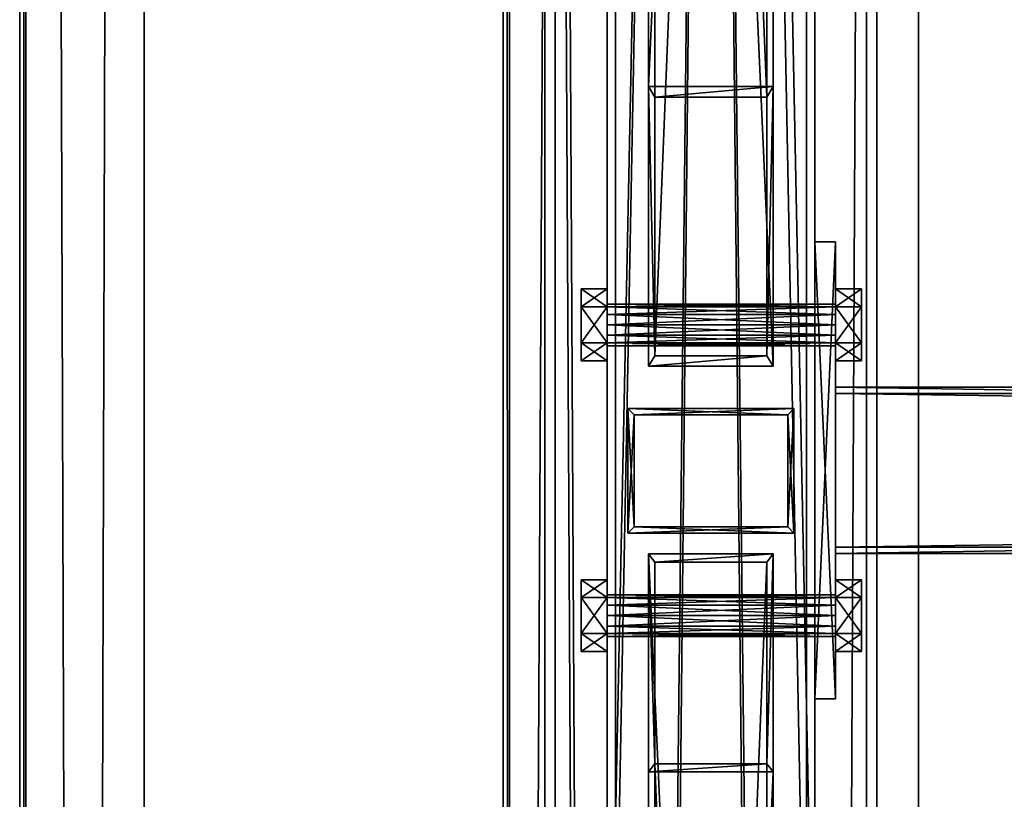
# Model space of a CAD drawing. Header units: millimetres. Extents: x -333 to 67333, y -930 to 39730.
# Tile 828 of 1056: x -333 to 141, y 32542 to 32917. Entities that reach past the tile are written whole.
import ezdxf

# ---------------------------------------------------------------- set-up
doc = ezdxf.new("R2010")
doc.units = ezdxf.units.MM
for name, color, linetype in [('13', 7, 'Continuous'), ('2', 7, 'Continuous'), ('3', 7, 'Continuous'), ('5', 7, 'Continuous'), ('6', 7, 'Continuous'), ('8', 7, 'Continuous'), ('95', 7, 'Continuous'), ('99', 7, 'Continuous')]:
    doc.layers.add(name, color=color, linetype=linetype)

msp = doc.modelspace()

# ---------------------------------------------------------------- meshes
at = {"layer": '13', "color": 30}
mesh = msp.add_polyface(dxfattribs=at)
corners = [(-332.99, 19390.98, 7560.75), (-332.99, 19378.52, 7502.06), (-332.99, 39710.84, 3185.56), (-332.99, 39723.3, 3244.25), (-329.99, 19378.52, 7502.06), (-329.99, 39710.84, 3185.56), (-329.99, 19390.35, 7557.82), (-329.99, 39722.68, 3241.32), (-272.99, 19390.35, 7557.82), (-272.99, 39722.68, 3241.32), (-272.99, 19390.98, 7560.75), (-272.99, 39723.3, 3244.25)]
mesh.append_faces([[corners[k] for k in face] for face in [(0, 2, 3, 3), (1, 5, 2, 2), (4, 7, 5, 5), (6, 9, 7, 7), (8, 11, 9, 9), (10, 3, 11, 11), (0, 4, 1, 1), (8, 0, 10, 10), (7, 2, 5, 5)]], dxfattribs={"vtx0": -1, "color": 30})
mesh.append_faces([[corners[k] for k in face] for face in [(4, 0, 6, 6), (6, 0, 8, 8), (3, 7, 11, 11)]], dxfattribs={"vtx0": -1, "vtx1": -1, "color": 30})
mesh.append_faces([[corners[k] for k in face] for face in [(7, 3, 2, 2)]], dxfattribs={"vtx0": -1, "vtx2": -1, "vtx3": -1, "color": 30})
mesh.append_faces([[corners[k] for k in face] for face in [(9, 11, 7, 7)]], dxfattribs={"vtx1": -1, "color": 30})
mesh.append_faces([[corners[k] for k in face] for face in [(0, 1, 2, 2), (1, 4, 5, 5), (4, 6, 7, 7), (6, 8, 9, 9), (8, 10, 11, 11), (10, 0, 3, 3)]], dxfattribs={"vtx2": -1, "vtx3": -1, "color": 30})
mesh = msp.add_polyface(dxfattribs=at)
corners = [(-100, 29475, 2980), (-50, 29475, 2980), (-50, 38614.7, 2980), (-100, 38614.7, 2980), (-50, 29475, 2983), (-50, 38614.7, 2983), (-97, 29475, 2983), (-97, 38614.7, 2983), (-97, 29475, 3030), (-97, 38614.7, 3030), (-100, 29475, 3030), (-100, 38614.7, 3030)]
mesh.append_faces([[corners[k] for k in face] for face in [(0, 2, 3, 3), (1, 5, 2, 2), (4, 7, 5, 5), (6, 9, 7, 7), (8, 11, 9, 9), (10, 3, 11, 11), (0, 4, 1, 1), (8, 0, 10, 10), (7, 2, 5, 5)]], dxfattribs={"vtx0": -1, "color": 30})
mesh.append_faces([[corners[k] for k in face] for face in [(4, 0, 6, 6), (6, 0, 8, 8), (3, 7, 11, 11)]], dxfattribs={"vtx0": -1, "vtx1": -1, "color": 30})
mesh.append_faces([[corners[k] for k in face] for face in [(7, 3, 2, 2)]], dxfattribs={"vtx0": -1, "vtx2": -1, "vtx3": -1, "color": 30})
mesh.append_faces([[corners[k] for k in face] for face in [(9, 11, 7, 7)]], dxfattribs={"vtx1": -1, "color": 30})
mesh.append_faces([[corners[k] for k in face] for face in [(0, 1, 2, 2), (1, 4, 5, 5), (4, 6, 7, 7), (6, 8, 9, 9), (8, 10, 11, 11), (10, 0, 3, 3)]], dxfattribs={"vtx2": -1, "vtx3": -1, "color": 30})
at = {"layer": '2', "color": 20}
mesh = msp.add_polyface(dxfattribs=at)
corners = [(-37, 32672.7, 4366.64), (-37, 32726.7, 4355.16), (-37, 32726.7, 3080), (-37, 32672.7, 3080), (37, 32726.7, 4355.16), (37, 32726.7, 3080), (37, 32672.7, 4366.64), (37, 32672.7, 3080), (-40, 32669.7, 4367.28), (40, 32669.7, 4367.28), (40, 32669.7, 3080), (-40, 32669.7, 3080), (40, 32729.7, 4354.52), (40, 32729.7, 3080), (-40, 32729.7, 4354.52), (-40, 32729.7, 3080)]
mesh.append_faces([[corners[k] for k in face] for face in [(0, 2, 3, 3), (1, 5, 2, 2), (4, 7, 5, 5), (6, 3, 7, 7), (8, 10, 11, 11), (9, 13, 10, 10), (12, 15, 13, 13), (14, 11, 15, 15)]], dxfattribs={"vtx0": -1, "color": 20})
mesh.append_faces([[corners[k] for k in face] for face in [(9, 6, 12, 12), (6, 8, 0, 0), (0, 8, 1, 1), (12, 4, 14, 14), (4, 12, 6, 6), (14, 1, 8, 8), (11, 3, 15, 15), (3, 10, 7, 7), (7, 10, 5, 5), (15, 2, 13, 13), (2, 15, 3, 3), (13, 5, 10, 10)]], dxfattribs={"vtx0": -1, "vtx1": -1, "color": 20})
mesh.append_faces([[corners[k] for k in face] for face in [(6, 9, 8, 8), (14, 4, 1, 1), (3, 11, 10, 10), (13, 2, 5, 5)]], dxfattribs={"vtx0": -1, "vtx2": -1, "vtx3": -1, "color": 20})
mesh.append_faces([[corners[k] for k in face] for face in [(0, 1, 2, 2), (1, 4, 5, 5), (4, 6, 7, 7), (6, 0, 3, 3), (8, 9, 10, 10), (9, 12, 13, 13), (12, 14, 15, 15), (14, 8, 11, 11)]], dxfattribs={"vtx2": -1, "vtx3": -1, "color": 20})
at = {"layer": '3', "color": 91}
mesh = msp.add_polyface(dxfattribs=at)
corners = [(60, 32663, 2983), (60, 32737, 2983), (5440, 32737, 2983), (5440, 32663, 2983), (60, 32737, 3057), (5440, 32737, 3057), (60, 32663, 3057), (5440, 32663, 3057), (60, 32660, 2980), (60, 32660, 3060), (5440, 32660, 3060), (5440, 32660, 2980), (60, 32740, 3060), (5440, 32740, 3060), (60, 32740, 2980), (5440, 32740, 2980)]
mesh.append_faces([[corners[k] for k in face] for face in [(0, 2, 3, 3), (1, 5, 2, 2), (4, 7, 5, 5), (6, 3, 7, 7), (8, 10, 11, 11), (9, 13, 10, 10), (12, 15, 13, 13), (14, 11, 15, 15)]], dxfattribs={"vtx0": -1, "color": 91})
mesh.append_faces([[corners[k] for k in face] for face in [(9, 6, 12, 12), (6, 8, 0, 0), (0, 8, 1, 1), (12, 4, 14, 14), (4, 12, 6, 6), (14, 1, 8, 8), (11, 3, 15, 15), (3, 10, 7, 7), (7, 10, 5, 5), (15, 2, 13, 13), (2, 15, 3, 3), (13, 5, 10, 10)]], dxfattribs={"vtx0": -1, "vtx1": -1, "color": 91})
mesh.append_faces([[corners[k] for k in face] for face in [(6, 9, 8, 8), (14, 4, 1, 1), (3, 11, 10, 10), (13, 2, 5, 5)]], dxfattribs={"vtx0": -1, "vtx2": -1, "vtx3": -1, "color": 91})
mesh.append_faces([[corners[k] for k in face] for face in [(0, 1, 2, 2), (1, 4, 5, 5), (4, 6, 7, 7), (6, 0, 3, 3), (8, 9, 10, 10), (9, 12, 13, 13), (12, 14, 15, 15), (14, 8, 11, 11)]], dxfattribs={"vtx2": -1, "vtx3": -1, "color": 91})
at = {"layer": '5', "color": 131}
mesh = msp.add_polyface(dxfattribs=at)
corners = [(-46, 38614.7, 2984), (46, 38614.7, 2984), (46, 29415, 2984), (-46, 29415, 2984), (46, 38614.7, 3076), (46, 29415, 3076), (-46, 38614.7, 3076), (-46, 29415, 3076), (-50, 38614.7, 2980), (-50, 38614.7, 3080), (-50, 29415, 3080), (-50, 29415, 2980), (50, 38614.7, 3080), (50, 29415, 3080), (50, 38614.7, 2980), (50, 29415, 2980)]
mesh.append_faces([[corners[k] for k in face] for face in [(0, 2, 3, 3), (1, 5, 2, 2), (4, 7, 5, 5), (6, 3, 7, 7), (8, 10, 11, 11), (9, 13, 10, 10), (12, 15, 13, 13), (14, 11, 15, 15)]], dxfattribs={"vtx0": -1, "color": 131})
mesh.append_faces([[corners[k] for k in face] for face in [(9, 6, 12, 12), (6, 8, 0, 0), (0, 8, 1, 1), (12, 4, 14, 14), (4, 12, 6, 6), (14, 1, 8, 8), (11, 3, 15, 15), (3, 10, 7, 7), (7, 10, 5, 5), (15, 2, 13, 13), (2, 15, 3, 3), (13, 5, 10, 10)]], dxfattribs={"vtx0": -1, "vtx1": -1, "color": 131})
mesh.append_faces([[corners[k] for k in face] for face in [(6, 9, 8, 8), (14, 4, 1, 1), (3, 11, 10, 10), (13, 2, 5, 5)]], dxfattribs={"vtx0": -1, "vtx2": -1, "vtx3": -1, "color": 131})
mesh.append_faces([[corners[k] for k in face] for face in [(0, 1, 2, 2), (1, 4, 5, 5), (4, 6, 7, 7), (6, 0, 3, 3), (8, 9, 10, 10), (9, 12, 13, 13), (12, 14, 15, 15), (14, 8, 11, 11)]], dxfattribs={"vtx2": -1, "vtx3": -1, "color": 131})
at = {"layer": '6', "color": 2}
mesh = msp.add_polyface(dxfattribs=at)
corners = [(75, 30885.22, 4751.68), (-75, 30885.22, 4751.68), (-75, 38624.7, 3106.65), (75, 38624.7, 3106.65), (-75, 30916.41, 4898.4), (-75, 38774.7, 3228.12), (75, 30916.41, 4898.4), (75, 38774.7, 3228.12), (80, 30884.18, 4746.79), (80, 30917.45, 4903.29), (80, 38779.7, 3232.17), (80, 38619.7, 3102.61), (-80, 30917.45, 4903.29), (-80, 38779.7, 3232.17), (-80, 30884.18, 4746.79), (-80, 38619.7, 3102.61)]
mesh.append_faces([[corners[k] for k in face] for face in [(0, 2, 3, 3), (1, 5, 2, 2), (4, 7, 5, 5), (6, 3, 7, 7), (8, 10, 11, 11), (9, 13, 10, 10), (12, 15, 13, 13), (14, 11, 15, 15)]], dxfattribs={"vtx0": -1, "color": 2})
mesh.append_faces([[corners[k] for k in face] for face in [(9, 6, 12, 12), (6, 8, 0, 0), (0, 8, 1, 1), (12, 4, 14, 14), (4, 12, 6, 6), (14, 1, 8, 8), (11, 3, 15, 15), (3, 10, 7, 7), (7, 10, 5, 5), (15, 2, 13, 13), (2, 15, 3, 3), (13, 5, 10, 10)]], dxfattribs={"vtx0": -1, "vtx1": -1, "color": 2})
mesh.append_faces([[corners[k] for k in face] for face in [(6, 9, 8, 8), (14, 4, 1, 1), (3, 11, 10, 10), (13, 2, 5, 5)]], dxfattribs={"vtx0": -1, "vtx2": -1, "vtx3": -1, "color": 2})
mesh.append_faces([[corners[k] for k in face] for face in [(0, 1, 2, 2), (1, 4, 5, 5), (4, 6, 7, 7), (6, 0, 3, 3), (8, 9, 10, 10), (9, 12, 13, 13), (12, 14, 15, 15), (14, 8, 11, 11)]], dxfattribs={"vtx2": -1, "vtx3": -1, "color": 2})
at = {"layer": '8', "color": 253}
mesh = msp.add_polyface(dxfattribs=at)
corners = [(27, 32879.76, 3080), (-27, 32879.76, 3080), (-27, 34187.04, 4044.77), (27, 34187.04, 4044.77), (-27, 32755.14, 3080), (-27, 34090.28, 4065.33), (27, 32755.14, 3080), (27, 34090.28, 4065.33), (30, 32884.81, 3080), (30, 32750.09, 3080), (30, 34086.36, 4066.17), (30, 34190.96, 4043.93), (-30, 32750.09, 3080), (-30, 34086.36, 4066.17), (-30, 32884.81, 3080), (-30, 34190.96, 4043.93)]
mesh.append_faces([[corners[k] for k in face] for face in [(0, 2, 3, 3), (1, 5, 2, 2), (4, 7, 5, 5), (6, 3, 7, 7), (8, 10, 11, 11), (9, 13, 10, 10), (12, 15, 13, 13), (14, 11, 15, 15)]], dxfattribs={"vtx0": -1, "color": 253})
mesh.append_faces([[corners[k] for k in face] for face in [(9, 6, 12, 12), (6, 8, 0, 0), (0, 8, 1, 1), (12, 4, 14, 14), (4, 12, 6, 6), (14, 1, 8, 8), (11, 3, 15, 15), (3, 10, 7, 7), (7, 10, 5, 5), (15, 2, 13, 13), (2, 15, 3, 3), (13, 5, 10, 10)]], dxfattribs={"vtx0": -1, "vtx1": -1, "color": 253})
mesh.append_faces([[corners[k] for k in face] for face in [(6, 9, 8, 8), (14, 4, 1, 1), (3, 11, 10, 10), (13, 2, 5, 5)]], dxfattribs={"vtx0": -1, "vtx2": -1, "vtx3": -1, "color": 253})
mesh.append_faces([[corners[k] for k in face] for face in [(0, 1, 2, 2), (1, 4, 5, 5), (4, 6, 7, 7), (6, 0, 3, 3), (8, 9, 10, 10), (9, 12, 13, 13), (12, 14, 15, 15), (14, 8, 11, 11)]], dxfattribs={"vtx2": -1, "vtx3": -1, "color": 253})
mesh = msp.add_polyface(dxfattribs=at)
corners = [(27, 31200.22, 4679.61), (-27, 31200.22, 4679.61), (-27, 32558.7, 3080), (27, 32558.7, 3080), (-27, 31318.69, 4654.43), (-27, 32655.78, 3080), (27, 31318.69, 4654.43), (27, 32655.78, 3080), (30, 31195.42, 4680.63), (30, 31323.49, 4653.41), (30, 32659.72, 3080), (30, 32554.76, 3080), (-30, 31323.49, 4653.41), (-30, 32659.72, 3080), (-30, 31195.42, 4680.63), (-30, 32554.76, 3080)]
mesh.append_faces([[corners[k] for k in face] for face in [(0, 2, 3, 3), (1, 5, 2, 2), (4, 7, 5, 5), (6, 3, 7, 7), (8, 10, 11, 11), (9, 13, 10, 10), (12, 15, 13, 13), (14, 11, 15, 15)]], dxfattribs={"vtx0": -1, "color": 253})
mesh.append_faces([[corners[k] for k in face] for face in [(9, 6, 12, 12), (6, 8, 0, 0), (0, 8, 1, 1), (12, 4, 14, 14), (4, 12, 6, 6), (14, 1, 8, 8), (11, 3, 15, 15), (3, 10, 7, 7), (7, 10, 5, 5), (15, 2, 13, 13), (2, 15, 3, 3), (13, 5, 10, 10)]], dxfattribs={"vtx0": -1, "vtx1": -1, "color": 253})
mesh.append_faces([[corners[k] for k in face] for face in [(6, 9, 8, 8), (14, 4, 1, 1), (3, 11, 10, 10), (13, 2, 5, 5)]], dxfattribs={"vtx0": -1, "vtx2": -1, "vtx3": -1, "color": 253})
mesh.append_faces([[corners[k] for k in face] for face in [(0, 1, 2, 2), (1, 4, 5, 5), (4, 6, 7, 7), (6, 0, 3, 3), (8, 9, 10, 10), (9, 12, 13, 13), (12, 14, 15, 15), (14, 8, 11, 11)]], dxfattribs={"vtx2": -1, "vtx3": -1, "color": 253})
at = {"layer": '95', "color": 7}
mesh = msp.add_polyface(dxfattribs=at)
corners = [(60, 32760, 3020), (60, 32761.34, 3015), (-50, 32761.34, 3015), (-50, 32760, 3020), (60, 32765, 3011.34), (-50, 32765, 3011.34), (60, 32770, 3010), (-50, 32770, 3010), (60, 32775, 3011.34), (-50, 32775, 3011.34), (60, 32778.66, 3015), (-50, 32778.66, 3015), (60, 32780, 3020), (-50, 32780, 3020), (60, 32778.66, 3025), (-50, 32778.66, 3025), (60, 32775, 3028.66), (-50, 32775, 3028.66), (60, 32770, 3030), (-50, 32770, 3030), (60, 32765, 3028.66), (-50, 32765, 3028.66), (60, 32761.34, 3025), (-50, 32761.34, 3025), (-50, 32752.68, 3020), (-50, 32761.34, 3005), (-62.5, 32761.34, 3005), (-62.5, 32752.68, 3020), (-50, 32778.66, 3005), (-62.5, 32778.66, 3005), (-50, 32787.32, 3020), (-62.5, 32787.32, 3020), (-50, 32778.66, 3035), (-62.5, 32778.66, 3035), (-50, 32761.34, 3035), (-62.5, 32761.34, 3035), (72.5, 32752.68, 3020), (72.5, 32761.34, 3005), (60, 32761.34, 3005), (60, 32752.68, 3020), (72.5, 32778.66, 3005), (60, 32778.66, 3005), (72.5, 32787.32, 3020), (60, 32787.32, 3020), (72.5, 32778.66, 3035), (60, 32778.66, 3035), (72.5, 32761.34, 3035), (60, 32761.34, 3035), (60, 32620, 3020), (60, 32621.34, 3015), (-50, 32621.34, 3015), (-50, 32620, 3020), (60, 32625, 3011.34), (-50, 32625, 3011.34), (60, 32630, 3010), (-50, 32630, 3010), (60, 32635, 3011.34), (-50, 32635, 3011.34), (60, 32638.66, 3015), (-50, 32638.66, 3015), (60, 32640, 3020), (-50, 32640, 3020), (60, 32638.66, 3025), (-50, 32638.66, 3025), (60, 32635, 3028.66), (-50, 32635, 3028.66), (60, 32630, 3030), (-50, 32630, 3030), (60, 32625, 3028.66), (-50, 32625, 3028.66), (60, 32621.34, 3025), (-50, 32621.34, 3025), (-50, 32612.68, 3020), (-50, 32621.34, 3005), (-62.5, 32621.34, 3005), (-62.5, 32612.68, 3020), (-50, 32638.66, 3005), (-62.5, 32638.66, 3005), (-50, 32647.32, 3020), (-62.5, 32647.32, 3020), (-50, 32638.66, 3035), (-62.5, 32638.66, 3035), (-50, 32621.34, 3035), (-62.5, 32621.34, 3035), (72.5, 32612.68, 3020), (72.5, 32621.34, 3005), (60, 32621.34, 3005), (60, 32612.68, 3020), (72.5, 32638.66, 3005), (60, 32638.66, 3005), (72.5, 32647.32, 3020), (60, 32647.32, 3020), (72.5, 32638.66, 3035), (60, 32638.66, 3035), (72.5, 32621.34, 3035), (60, 32621.34, 3035)]
mesh.append_faces([[corners[k] for k in face] for face in [(0, 2, 3, 3), (1, 5, 2, 2), (4, 7, 5, 5), (6, 9, 7, 7), (8, 11, 9, 9), (10, 13, 11, 11), (12, 15, 13, 13), (14, 17, 15, 15), (16, 19, 17, 17), (18, 21, 19, 19), (20, 23, 21, 21), (22, 3, 23, 23), (4, 8, 6, 6), (16, 20, 18, 18), (21, 17, 19, 19), (9, 5, 7, 7), (24, 26, 27, 27), (25, 29, 26, 26), (28, 31, 29, 29), (30, 33, 31, 31), (32, 35, 33, 33), (34, 27, 35, 35), (25, 30, 28, 28), (32, 24, 34, 34), (27, 33, 35, 35), (31, 26, 29, 29), (36, 38, 39, 39), (37, 41, 38, 38), (40, 43, 41, 41), (42, 45, 43, 43), (44, 47, 45, 45), (46, 39, 47, 47), (37, 42, 40, 40), (44, 36, 46, 46), (39, 45, 47, 47), (43, 38, 41, 41), (48, 50, 51, 51), (49, 53, 50, 50), (52, 55, 53, 53), (54, 57, 55, 55), (56, 59, 57, 57), (58, 61, 59, 59), (60, 63, 61, 61), (62, 65, 63, 63), (64, 67, 65, 65), (66, 69, 67, 67), (68, 71, 69, 69), (70, 51, 71, 71), (54, 58, 56, 56), (66, 70, 68, 68), (69, 65, 67, 67), (59, 55, 57, 57), (72, 74, 75, 75), (73, 77, 74, 74), (76, 79, 77, 77), (78, 81, 79, 79), (80, 83, 81, 81), (82, 75, 83, 83), (73, 78, 76, 76), (80, 72, 82, 82), (75, 81, 83, 83), (79, 74, 77, 77), (84, 86, 87, 87), (85, 89, 86, 86), (88, 91, 89, 89), (90, 93, 91, 91), (92, 95, 93, 93), (94, 87, 95, 95), (85, 90, 88, 88), (92, 84, 94, 94), (87, 93, 95, 95), (91, 86, 89, 89)]], dxfattribs={"vtx0": -1, "color": 7})
mesh.append_faces([[corners[k] for k in face] for face in [(8, 4, 10, 10), (10, 1, 12, 12), (12, 0, 14, 14), (14, 22, 16, 16), (17, 23, 15, 15), (15, 2, 13, 13), (13, 2, 11, 11), (11, 5, 9, 9), (30, 24, 32, 32), (33, 26, 31, 31), (42, 36, 44, 44), (45, 38, 43, 43), (58, 52, 60, 60), (60, 48, 62, 62), (62, 70, 64, 64), (64, 70, 66, 66), (65, 51, 63, 63), (63, 50, 61, 61), (61, 53, 59, 59), (78, 72, 80, 80), (81, 74, 79, 79), (90, 84, 92, 92), (93, 86, 91, 91)]], dxfattribs={"vtx0": -1, "vtx1": -1, "color": 7})
mesh.append_faces([[corners[k] for k in face] for face in [(10, 4, 1, 1), (12, 1, 0, 0), (14, 0, 22, 22), (16, 22, 20, 20), (17, 21, 23, 23), (15, 23, 3, 3), (15, 3, 2, 2), (11, 2, 5, 5), (30, 25, 24, 24), (33, 27, 26, 26), (42, 37, 36, 36), (45, 39, 38, 38), (58, 54, 52, 52), (60, 52, 49, 49), (60, 49, 48, 48), (62, 48, 70, 70), (65, 69, 71, 71), (65, 71, 51, 51), (63, 51, 50, 50), (61, 50, 53, 53), (59, 53, 55, 55), (78, 73, 72, 72), (81, 75, 74, 74), (90, 85, 84, 84), (93, 87, 86, 86)]], dxfattribs={"vtx0": -1, "vtx2": -1, "vtx3": -1, "color": 7})
mesh.append_faces([[corners[k] for k in face] for face in [(0, 1, 2, 2), (1, 4, 5, 5), (4, 6, 7, 7), (6, 8, 9, 9), (8, 10, 11, 11), (10, 12, 13, 13), (12, 14, 15, 15), (14, 16, 17, 17), (16, 18, 19, 19), (18, 20, 21, 21), (20, 22, 23, 23), (22, 0, 3, 3), (24, 25, 26, 26), (25, 28, 29, 29), (28, 30, 31, 31), (30, 32, 33, 33), (32, 34, 35, 35), (34, 24, 27, 27), (36, 37, 38, 38), (37, 40, 41, 41), (40, 42, 43, 43), (42, 44, 45, 45), (44, 46, 47, 47), (46, 36, 39, 39), (48, 49, 50, 50), (49, 52, 53, 53), (52, 54, 55, 55), (54, 56, 57, 57), (56, 58, 59, 59), (58, 60, 61, 61), (60, 62, 63, 63), (62, 64, 65, 65), (64, 66, 67, 67), (66, 68, 69, 69), (68, 70, 71, 71), (70, 48, 51, 51), (72, 73, 74, 74), (73, 76, 77, 77), (76, 78, 79, 79), (78, 80, 81, 81), (80, 82, 83, 83), (82, 72, 75, 75), (84, 85, 86, 86), (85, 88, 89, 89), (88, 90, 91, 91), (90, 92, 93, 93), (92, 94, 95, 95), (94, 84, 87, 87)]], dxfattribs={"vtx2": -1, "vtx3": -1, "color": 7})
at = {"layer": '99', "color": 7}
mesh = msp.add_polyface(dxfattribs=at)
corners = [(100, 1810, 1000), (-100, 1810, 1000), (-100, 4590, 1000), (100, 4590, 1000), (100, 1810, 2280), (-100, 1810, 2280), (100, 4590, 2280), (-100, 4590, 2280), (100, 0, 2950), (-100, 0, 2950), (-100, 38800, 2950), (100, 38800, 2950), (100, 38800, -700), (-100, 38800, -700), (-100, 0, -700), (100, 0, -700), (100, 36990, 2280), (-100, 36990, 2280), (-100, 34210, 2280), (100, 34210, 2280), (-100, 34210, 1000), (100, 34210, 1000), (-100, 36990, 1000), (100, 36990, 1000), (100, 19847.42, 2200), (-100, 19847.42, 2200), (-100, 18949.94, 2200), (100, 18949.94, 2200), (-100, 18949.94, 100), (100, 18949.94, 100), (-100, 19847.42, 100), (100, 19847.42, 100), (100, 30990, 2280), (-100, 30990, 2280), (-100, 28210, 2280), (100, 28210, 2280), (-100, 28210, 1000), (100, 28210, 1000), (-100, 30990, 1000), (100, 30990, 1000), (100, 24990, 2280), (-100, 24990, 2280), (-100, 22210, 2280), (100, 22210, 2280), (-100, 22210, 1000), (100, 22210, 1000), (-100, 24990, 1000), (100, 24990, 1000), (100, 16590, 2280), (-100, 16590, 2280), (-100, 13810, 2280), (100, 13810, 2280), (-100, 13810, 1000), (100, 13810, 1000), (-100, 16590, 1000), (100, 16590, 1000), (100, 10590, 1000), (100, 10590, 2280), (100, 7810, 2280), (100, 7810, 1000), (-100, 7810, 2280), (-100, 7810, 1000), (-100, 10590, 1000), (-100, 10590, 2280)]
mesh.append_faces([[corners[k] for k in face] for face in [(0, 2, 3, 3), (4, 1, 0, 0), (6, 5, 4, 4), (3, 7, 6, 6), (8, 10, 11, 11), (12, 10, 13, 13), (14, 12, 13, 13), (8, 14, 9, 9), (16, 18, 19, 19), (19, 20, 21, 21), (21, 22, 23, 23), (23, 17, 16, 16), (24, 26, 27, 27), (27, 28, 29, 29), (29, 30, 31, 31), (31, 25, 24, 24), (32, 34, 35, 35), (35, 36, 37, 37), (37, 38, 39, 39), (39, 33, 32, 32), (40, 42, 43, 43), (43, 44, 45, 45), (45, 46, 47, 47), (47, 41, 40, 40), (48, 50, 51, 51), (51, 52, 53, 53), (53, 54, 55, 55), (55, 49, 48, 48), (58, 61, 59, 59), (59, 62, 56, 56), (56, 63, 57, 57), (57, 60, 58, 58)]], dxfattribs={"vtx0": -1, "color": 7})
mesh.append_faces([[corners[k] for k in face] for face in [(29, 55, 27, 27), (55, 56, 53, 53), (27, 48, 24, 24), (15, 29, 12, 12), (0, 8, 4, 4), (4, 8, 6, 6), (58, 8, 57, 57), (51, 8, 48, 48), (43, 8, 40, 40), (35, 8, 32, 32), (19, 8, 16, 16), (12, 23, 11, 11), (31, 12, 29, 29), (23, 39, 21, 21), (11, 16, 8, 8), (32, 21, 39, 39), (21, 32, 19, 19), (40, 37, 47, 47), (37, 40, 35, 35), (24, 45, 31, 31), (45, 24, 43, 43), (57, 53, 56, 56), (53, 57, 51, 51), (6, 59, 3, 3), (59, 6, 58, 58), (42, 25, 44, 44), (25, 42, 26, 26), (44, 30, 46, 46), (36, 30, 38, 38), (20, 30, 22, 22), (9, 5, 10, 10), (5, 14, 1, 1), (1, 14, 2, 2), (61, 14, 62, 62), (52, 14, 54, 54), (28, 14, 30, 30), (10, 17, 13, 13), (17, 33, 18, 18), (13, 30, 14, 14), (38, 18, 33, 33), (18, 38, 20, 20), (46, 34, 41, 41), (34, 46, 36, 36), (26, 54, 28, 28), (62, 50, 63, 63), (50, 62, 52, 52), (2, 60, 7, 7), (60, 2, 61, 61)]], dxfattribs={"vtx0": -1, "vtx1": -1, "color": 7})
mesh.append_faces([[corners[k] for k in face] for face in [(55, 29, 0, 0), (55, 3, 59, 59), (29, 15, 0, 0), (6, 8, 58, 58), (57, 8, 51, 51), (48, 8, 43, 43), (40, 8, 35, 35), (32, 8, 19, 19), (23, 12, 31, 31), (23, 31, 45, 45), (23, 47, 37, 37), (43, 24, 48, 48), (46, 30, 36, 36), (38, 30, 20, 20), (2, 14, 61, 61), (62, 14, 52, 52), (54, 14, 28, 28), (17, 10, 5, 5), (17, 7, 60, 60), (17, 63, 50, 50), (17, 49, 42, 42), (17, 41, 34, 34), (13, 22, 30, 30), (49, 26, 42, 42)]], dxfattribs={"vtx0": -1, "vtx1": -1, "vtx2": -1, "vtx3": -1, "color": 7})
mesh.append_faces([[corners[k] for k in face] for face in [(55, 0, 3, 3), (55, 59, 56, 56), (27, 55, 48, 48), (0, 15, 8, 8), (23, 45, 47, 47), (23, 37, 39, 39), (11, 23, 16, 16), (44, 25, 30, 30), (5, 9, 14, 14), (17, 5, 7, 7), (17, 60, 63, 63), (17, 50, 49, 49), (17, 42, 41, 41), (17, 34, 33, 33), (13, 17, 22, 22), (26, 49, 54, 54)]], dxfattribs={"vtx0": -1, "vtx2": -1, "vtx3": -1, "color": 7})
mesh.append_faces([[corners[k] for k in face] for face in [(0, 1, 2, 2), (4, 5, 1, 1), (6, 7, 5, 5), (3, 2, 7, 7), (8, 9, 10, 10), (12, 11, 10, 10), (14, 15, 12, 12), (8, 15, 14, 14), (16, 17, 18, 18), (19, 18, 20, 20), (21, 20, 22, 22), (23, 22, 17, 17), (24, 25, 26, 26), (27, 26, 28, 28), (29, 28, 30, 30), (31, 30, 25, 25), (32, 33, 34, 34), (35, 34, 36, 36), (37, 36, 38, 38), (39, 38, 33, 33), (40, 41, 42, 42), (43, 42, 44, 44), (45, 44, 46, 46), (47, 46, 41, 41), (48, 49, 50, 50), (51, 50, 52, 52), (53, 52, 54, 54), (55, 54, 49, 49), (58, 60, 61, 61), (59, 61, 62, 62), (56, 62, 63, 63), (57, 63, 60, 60)]], dxfattribs={"vtx2": -1, "vtx3": -1, "color": 7})
mesh = msp.add_polyface(dxfattribs=at)
corners = [(50, 32810, 3060), (50, 32590, 3060), (50, 32590, 2980), (50, 32810, 2980), (60, 32590, 3060), (60, 32590, 2980), (60, 32810, 3060), (60, 32810, 2980)]
mesh.append_faces([[corners[k] for k in face] for face in [(0, 2, 3, 3), (1, 5, 2, 2), (4, 7, 5, 5), (6, 3, 7, 7), (1, 6, 4, 4), (3, 5, 7, 7)]], dxfattribs={"vtx0": -1, "color": 7})
mesh.append_faces([[corners[k] for k in face] for face in [(0, 1, 2, 2), (1, 4, 5, 5), (4, 6, 7, 7), (6, 0, 3, 3), (1, 0, 6, 6), (3, 2, 5, 5)]], dxfattribs={"vtx2": -1, "vtx3": -1, "color": 7})

doc.saveas('drawing.dxf')
